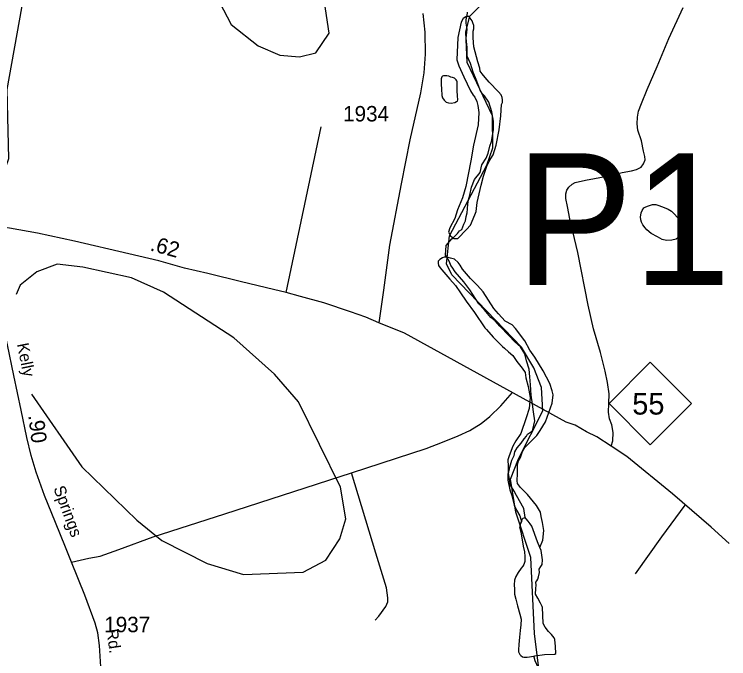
# Model space of a CAD drawing. Extents: x 2206922 to 2357709, y 510027 to 673830.
# Drawn here: x 2292836 to 2298613, y 527127 to 532338 of the extents above; entities that cross this region are included whole.
import ezdxf

# ---------------------------------------------------------------- set-up
doc = ezdxf.new("R2010")
doc.units = 0
for name, color, linetype in [('Exist Hydrographic Creek Single Shore', 7, 'Continuous'), ('Exist Hydrographic Misc Water Feature', 7, 'Continuous'), ('Exist Hydrographic Pond Under 1500 Sq Ft', 7, 'Continuous'), ('Exist Road Non-System Type 51', 7, 'Continuous'), ('Exist Road Primary NC Attributed', 7, 'Continuous'), ('Exist Road Primary NC Service Mileage Hundredths English Label', 7, 'Continuous'), ('Exist Road Primary NC Shield CELL', 7, 'Continuous'), ('Exist Road Primary NC Shield Number Label', 7, 'Continuous'), ('Exist Road Secondary Mileage Hundredths English Label', 7, 'Continuous'), ('Exist Road Secondary Structure Pipe Number Label', 7, 'Continuous'), ('Exist Road Secondary Type 51 Attributed', 7, 'Continuous'), ('Exist Road Secondary Type 51 Label', 7, 'Continuous'), ('Exist Road Secondary Type 51 Number Label', 7, 'Continuous')]:
    doc.layers.add(name, color=color, linetype=linetype)

msp = doc.modelspace()

# ---------------------------------------------------------------- linework, layer by layer
at = {"layer": 'Exist Hydrographic Creek Single Shore'}
msp.add_lwpolyline([(2297087.1, 526963.3), (2297042.2, 527331.5), (2297011.3, 527945.4), (2296891.1, 528311.9), (2296847.2, 528578.3), (2296912.2, 528744.3), (2297108.3, 529130.6), (2297098.2, 529321), (2297038.1, 529479.6), (2296937.3, 529645.7), (2296373.2, 530230.9), (2296331.1, 530320.3), (2296354.1, 530546.1), (2296656.1, 531117.2), (2296705.1, 531257.3), (2296703.1, 531516.4), (2296499.1, 531946.8), (2296488.2, 532196.3), (2296520.2, 532323.6), (2296603.2, 532407.1)], dxfattribs=at)
at = {"layer": 'Exist Hydrographic Misc Water Feature'}
for points in [[(2289423.1, 528967.3), (2289695, 529243.8), (2290226.1, 529397.1), (2290400.2, 529491.9), (2290491, 529624.6), (2290572, 529859.1), (2290654, 530001.7), (2290843.1, 530220.9), (2291782, 530444.7), (2292289.1, 530634.6), (2292545, 530793.4), (2292727.1, 530986.5), (2292792.1, 531172.1), (2292778.2, 531729.8), (2292897.1, 532389.9), (2292765.1, 533104.2), (2292770.2, 533494.4), (2292694.1, 533627.1), (2292357, 534007.8), (2292136.2, 534471.3), (2292040, 534912.7), (2292055.2, 535145.2), (2292243, 535446.4)], [(2296493.9, 532319.5), (2296499.5, 532347.6), (2296499.5, 532355.6)], [(2296493.9, 532319.5), (2296488, 532317.4), (2296465.8, 532303.2), (2296448.2, 532273.1), (2296421.3, 532150.9), (2296413.1, 531969), (2296431.6, 531921.1), (2296456.2, 531861.4), (2296470.3, 531831.6), (2296523.5, 531720.1), (2296545.6, 531684.4), (2296560, 531666.5), (2296576.2, 531632.6), (2296584.4, 531600.8), (2296593, 531542.9), (2296587.8, 531444.9), (2296549.5, 531278.7), (2296528.6, 531152.5), (2296486.8, 530944.2), (2296459.7, 530854), (2296418.5, 530757.7), (2296397.1, 530687.5), (2296358, 530611.2), (2296348.1, 530577.1), (2296364.3, 530547.4), (2296376.6, 530535.5), (2296384.6, 530531.5)], [(2296384.6, 530531.5), (2296392.6, 530525.6), (2296406.6, 530523.7), (2296422.6, 530525.9), (2296491.9, 530596.5), (2296525.7, 530632.8), (2296561, 530717.1), (2296570.6, 530743.1), (2296578, 530817.1), (2296610.4, 530957.4), (2296626, 531017.5), (2296627.8, 531021.5), (2296657.2, 531109.7), (2296676.6, 531149.9), (2296708.2, 531202.1), (2296733.4, 531280.4), (2296756.2, 531402.5), (2296769.1, 531516.5), (2296776.5, 531608.6), (2296782.2, 531624.6), (2296783.9, 531646.6), (2296781.6, 531664.6), (2296773.6, 531686.5), (2296751.5, 531710.3), (2296674.6, 531787.6), (2296642.4, 531827.2), (2296620.2, 531855), (2296603.8, 531878.8), (2296599.7, 531902.7), (2296583.1, 531954.5), (2296552.2, 532074.2), (2296547.4, 532146.1), (2296546.8, 532200.1), (2296550.7, 532220.1), (2296552.4, 532248.1), (2296544.2, 532268), (2296538.2, 532283.9), (2296521.8, 532305.8), (2296513.6, 532319.7), (2296493.9, 532319.5)], [(2296384.6, 530531.5), (2296418.5, 530565.8), (2296436.1, 530588), (2296453.9, 530598.2), (2296471.6, 530640.3), (2296483.5, 530666.4), (2296490.9, 530702.4), (2296496.6, 530732.5), (2296500.5, 530764.5), (2296504, 530802.4), (2296509.7, 530838.5), (2296519.4, 530874.6), (2296532.7, 530940.6), (2296558.1, 531000.9), (2296603.6, 531059.3), (2296617, 531121.3), (2296650.4, 531173.6), (2296668.2, 531215.8), (2296681.3, 531271.9), (2296695.1, 531310), (2296704.7, 531372), (2296710.1, 531404.1), (2296709.6, 531474), (2296696.9, 531549.9), (2296672.1, 531627.6), (2296637.7, 531677.2), (2296619.6, 531697), (2296603.4, 531724.9), (2296576.6, 531796.6), (2296545.8, 531870.2), (2296523.5, 531940), (2296496.8, 531997.7), (2296498.2, 532069.7), (2296489.4, 532145.5), (2296496.6, 532217.6), (2296490.4, 532265.5), (2296490.2, 532291.5), (2296493.9, 532319.5)], [(2296289.5, 531733.9), (2296293.8, 531682), (2296298.1, 531662), (2296312, 531642.2), (2296328.5, 531628.3), (2296346.5, 531620.5), (2296368.4, 531618.7), (2296398.4, 531625.1), (2296412.3, 531631.2), (2296420.1, 531635.2), (2296422.2, 531645.2), (2296419.9, 531679.2), (2296417.4, 531719.2), (2296417.2, 531757.1), (2296416.8, 531779.1), (2296416.8, 531791.1), (2296414.6, 531799), (2296408.6, 531809), (2296400.6, 531814.9), (2296394.5, 531820.8), (2296378.5, 531826.7), (2296366.4, 531830.6), (2296350.4, 531838.4), (2296332.3, 531840.3), (2296306.3, 531840.1), (2296298.3, 531838), (2296292.4, 531831.9), (2296286.6, 531815.9), (2296287.2, 531769.9), (2296289.5, 531733.9)], [(2298230.5, 530638.8), (2298236.7, 530612.9), (2298236.9, 530600.9), (2298233.2, 530578.8), (2298223.3, 530552.8), (2298209.4, 530536.6), (2298187.7, 530520.4), (2298151.8, 530512.1), (2298109.9, 530509.8), (2298073.7, 530517.4), (2298035.7, 530537), (2297985.5, 530566.5), (2297951.2, 530594.2), (2297936.9, 530610.1), (2297918.6, 530635.9), (2297908.6, 530655.8), (2297902.4, 530675.7), (2297898.1, 530699.7), (2297902, 530713.6), (2297905.9, 530731.7), (2297913.7, 530751.8), (2297925.4, 530771.8), (2297941.4, 530782), (2297965.2, 530790.2), (2297981.2, 530794.3), (2297997.2, 530798.5), (2298023.2, 530798.7), (2298047.2, 530793), (2298091.5, 530775.4), (2298123.5, 530761.7), (2298149.7, 530745.9), (2298173.7, 530722.2), (2298195.9, 530698.5), (2298214.1, 530672.6), (2298230.5, 530638.8)], [(2296334.2, 530373.2), (2296323.9, 530391), (2296327.2, 530469), (2296374.6, 530523.5), (2296384.6, 530531.5)], [(2296334.2, 530373.2), (2296328.2, 530373.1), (2296312.3, 530375), (2296298.1, 530368.9), (2296276.4, 530354.6), (2296264.5, 530340.5), (2296262.6, 530326.5), (2296264.9, 530306.5), (2296278.8, 530286.7), (2296293.2, 530270.8), (2296358, 530197.4), (2296404.1, 530144), (2296442.9, 530086.3), (2296489.4, 530018.8), (2296556.1, 529925.5), (2296639.3, 529802.3), (2296653.5, 529788.5), (2296708, 529727), (2296784.7, 529651.8), (2296798.8, 529637.9), (2296833.1, 529608.3), (2296867.3, 529578.6), (2296899.7, 529531), (2296942.2, 529477.4), (2296966.4, 529441.6), (2296970.9, 529399.7), (2296989.7, 529327.9), (2297006.4, 529240.1), (2296999.2, 529150.1), (2296976, 529075.9), (2296931.1, 528947.5), (2296891.7, 528889.2), (2296868.2, 528845.1), (2296837, 528766.8), (2296827.1, 528734.7), (2296829.6, 528684.8), (2296826.9, 528570.8), (2296843.3, 528493), (2296857.9, 528447.2), (2296876.8, 528369.4), (2296896.9, 528329.6), (2296923.5, 528283.9), (2296936, 528238.1)], [(2296965.8, 528268.3), (2296954.9, 528342.2), (2296897.9, 528447.6), (2296877.6, 528483.3), (2296847.2, 528531), (2296832.5, 528624.9), (2296844, 528674.9), (2296859.1, 528733.1), (2296877, 528771.2), (2296882.7, 528801.2), (2296902.4, 528833.4), (2296934, 528869.7), (2296959.6, 528903.9), (2296977.4, 528926.1), (2296985.2, 528942.1), (2297025, 528970.5), (2297044.1, 529050.6), (2297033.4, 529122.4), (2297026.9, 529186.3), (2297014.1, 529258.2), (2297009.4, 529342.1), (2297004.9, 529406), (2296998.2, 529467.9), (2296977.6, 529535.7), (2296963.1, 529591.5), (2296928.6, 529649.1), (2296884.1, 529688.7), (2296836, 529740.2), (2296761.1, 529817.4), (2296724.6, 529859.1), (2296688.3, 529886.8), (2296635.8, 529950.2), (2296591.7, 529995.8), (2296518.3, 530109), (2296469.9, 530174.5), (2296401.2, 530255.8), (2296376.8, 530293.6), (2296364.7, 530305.4), (2296354.5, 530335.3), (2296334.2, 530373.2)], [(2297085.7, 528027.5), (2297109.1, 528085.7), (2297118.5, 528163.8), (2297107.9, 528227.6), (2297097.4, 528277.5), (2297091.2, 528313.4), (2297058.6, 528367.1), (2296985.9, 528454.3), (2296929.5, 528511.8), (2296904.9, 528543.5), (2296903, 528565.5), (2296906.1, 528623.6), (2296905.7, 528693.5), (2296913.3, 528727.6), (2296928.8, 528753.7), (2296944.6, 528801.8), (2296964.1, 528833.9), (2297019.7, 528890.4), (2297061.1, 528932.8), (2297089, 528973.1), (2297130.2, 529041.3), (2297184.8, 529193.8), (2297194.2, 529261.9), (2297183.9, 529293.8), (2297165.3, 529351.5), (2297112.4, 529455), (2297045.5, 529566.3), (2297004.9, 529621.9), (2296964.1, 529697.5), (2296889.1, 529796.7), (2296861, 529826.4), (2296804.6, 529855.9), (2296752.1, 529915.3), (2296714, 529959), (2296626.6, 530094.1), (2296582.1, 530143.6), (2296525.7, 530201), (2296460.9, 530276.4), (2296440.6, 530310.2), (2296424.4, 530332), (2296394.1, 530357.7), (2296362.1, 530365.4), (2296334.2, 530373.2)], [(2296936, 528238.1), (2296929.9, 528222), (2296926.2, 528210), (2296922.1, 528193.9), (2296932.7, 528154), (2296951.6, 528038.3), (2296962.3, 527990.4), (2296964.5, 527954.5), (2296964.7, 527928.5), (2296962.9, 527912.5), (2296955.1, 527890.4), (2296949.1, 527876.3), (2296933.4, 527858.2), (2296909.8, 527824.1), (2296892.1, 527791.9), (2296880.5, 527761.8), (2296878.6, 527723.8), (2296879.2, 527689.8), (2296879.4, 527649.9), (2296891.9, 527608), (2296904.4, 527556.2), (2296922.9, 527486.3), (2296933.2, 527448.5), (2296931.7, 527402.5), (2296926.2, 527354.5), (2296920.6, 527300.5), (2296915.1, 527242.4), (2296911.6, 527200.4), (2296913.9, 527182.4), (2296923.9, 527162.5), (2296932.1, 527152.7), (2296944.2, 527142.8), (2296956.1, 527140.8), (2296984.2, 527141.1), (2297036.1, 527147.6)], [(2296965.8, 528268.3), (2296957.8, 528264.3), (2296947.7, 528260.1), (2296939.7, 528252.1), (2296936, 528238.1)], [(2297085.7, 528027.5), (2297065.4, 528071.3), (2297020.1, 528198.8), (2297005.9, 528216.7), (2296990, 528238.5), (2296975.6, 528258.4), (2296965.8, 528268.3)], [(2297036.1, 527147.6), (2297045.9, 527149.7), (2297123.9, 527160.4), (2297202, 527163.2), (2297207.9, 527163.2), (2297215.7, 527169.3), (2297213.3, 527225.2), (2297206.7, 527283.1), (2297200.7, 527295.1), (2297178.4, 527322.9), (2297156.2, 527346.6), (2297128, 527382.3), (2297115.6, 527406.2), (2297113.4, 527414.2), (2297106.4, 527542), (2297104.2, 527550.1), (2297091.9, 527575.9), (2297069.7, 527617.7), (2297051.5, 527649.5), (2297052.9, 527695.5), (2297054.7, 527721.5), (2297054.3, 527747.4), (2297062.3, 527757.5), (2297068.3, 527769.5), (2297075.9, 527789.6), (2297081.6, 527823.6), (2297079.4, 527851.6), (2297093.1, 527873.7), (2297105, 527889.8), (2297106.6, 527927.9), (2297100.5, 527965.7), (2297096, 528001.7), (2297085.7, 528027.5)], [(2297208.1, 526049.9), (2297205.9, 526075.8), (2297207.1, 526165.8), (2297208.5, 526249.8), (2297212, 526299.7), (2297198.9, 526403.6), (2297206.5, 526463.6), (2297205.9, 526503.6), (2297207.5, 526555.6), (2297209.2, 526587.6), (2297188.6, 526655.3), (2297165.9, 526739.1), (2297134.9, 526830.7), (2297108.5, 526892.5), (2297085.7, 526982.2), (2297070.9, 527056), (2297048.4, 527109.8), (2297040.2, 527139.6), (2297036.1, 527147.6)]]:
    msp.add_lwpolyline(points, dxfattribs=at)
at = {"layer": 'Exist Hydrographic Pond Under 1500 Sq Ft'}
for points in [[(2295141.2, 531993.8), (2295274.1, 532027.2), (2295381.1, 532185.8), (2295345.2, 532435.7), (2295076.2, 532733.1), (2294916.1, 532814.9), (2294792.2, 532824), (2294609.1, 532778.5), (2294485, 532610.4), (2294495.1, 532436.4), (2294589.2, 532254.2), (2294807.2, 532082.5), (2294982.1, 532006.9), (2295141.2, 531993.8)], [(2292976.1, 529266.3), (2293381, 528677.7), (2293827.2, 528248.9), (2294028.2, 528084.2), (2294396.2, 527896.4), (2294689.1, 527808.5), (2295172.2, 527828.3), (2295354.3, 527923), (2295469.1, 528097.8), (2295517.1, 528257.5), (2295473.2, 528514.3), (2295134.2, 529203.2), (2294940, 529426.8), (2294612.2, 529722), (2294043.1, 530090.9), (2293783.1, 530207.6), (2293391.1, 530294.2), (2293183.2, 530318.1), (2293017.1, 530255.9), (2292884.2, 530147), (2292852.2, 530072.2)]]:
    msp.add_lwpolyline(points, dxfattribs=at)
at = {"layer": 'Exist Road Non-System Type 51'}
msp.add_line((2295034, 530088.4), (2295317.6, 531428.9), dxfattribs=at)
for points in [[(2297661, 528846.6), (2297674.8, 528888.3), (2297677.7, 528957), (2297666.3, 529017.1), (2297649.1, 529065.7), (2297640.5, 529120.1), (2297643.4, 529191.6), (2297646.2, 529268.9), (2297631.9, 529360.5), (2297614.8, 529452), (2297574.7, 529603.7), (2297520.4, 529795.4), (2297477.5, 529987.2), (2297391.7, 530410.7), (2297328.8, 530682.6), (2297308.7, 530782.7), (2297294.4, 530848.5), (2297294.4, 530885.7), (2297303, 530914.4), (2297320.2, 530940.1), (2297345.9, 530963), (2297371.7, 530977.3), (2297454.6, 530997.3), (2297643.4, 531031.7), (2297752.1, 531057.4), (2297826.4, 531071.8), (2297866.5, 531083.2), (2297903.6, 531100.4), (2297923.7, 531129), (2297938, 531160.5), (2297935.1, 531189.1), (2297923.7, 531232), (2297906.5, 531315), (2297877.9, 531400.8), (2297872.2, 531452.4), (2297875, 531506.7), (2297883.6, 531555.4), (2297906.5, 531615.5), (2297952.3, 531729.9), (2298035.2, 531915.9), (2298129.6, 532142), (2298244, 532393.8)], [(2295561.8, 528630.7), (2296165.7, 528826.3), (2296297.3, 528877.8), (2296424.5, 528928.8), (2296518.2, 528973.5), (2296611.5, 529030.4), (2296681, 529085), (2296770.1, 529171.7), (2296863, 529278.6)], [(2293298.7, 527908.6), (2293437.2, 527940.4), (2293530, 527955.7), (2293681.3, 528011.7), (2293958.4, 528113.4), (2294539.5, 528299.4), (2295561.8, 528630.7)], [(2295755, 527439.3), (2295782.6, 527471.5), (2295839.8, 527549.9), (2295855.5, 527586.2), (2295855.2, 527620.2), (2295844.4, 527700), (2295757.9, 527981), (2295561.8, 528630.7)], [(2297859.4, 527814.5), (2298071.1, 528114.1), (2298259.8, 528369.7)]]:
    msp.add_lwpolyline(points, dxfattribs=at)
at = {"layer": 'Exist Road Primary NC Attributed'}
for points in [[(2295782.4, 529844.2), (2295679.3, 529887.6), (2295554.6, 529932.9), (2295337.7, 530003.4), (2295149.7, 530055.8), (2295034, 530088.4), (2294931, 530111.9), (2294674.3, 530175.2), (2294401.3, 530242.1), (2294211.5, 530285.5), (2294003.6, 530343.4), (2293761.4, 530401.3), (2293322.1, 530504.4), (2293023.8, 530567.7), (2292797.9, 530609.3), (2292618.9, 530634.6)], [(2298616.2, 528059.5), (2298469.6, 528190.4), (2298156.9, 528459.4), (2297789.5, 528761.6), (2297661, 528846.6), (2297545, 528921.7), (2297463.5, 528962.5), (2297370.4, 529014.9), (2297298.8, 529041.2), (2295990.3, 529759.2), (2295782.4, 529844.2)]]:
    msp.add_lwpolyline(points, dxfattribs=at)
at = {"layer": 'Exist Road Primary NC Shield CELL'}
msp.add_lwpolyline([(2297645.7, 529191), (2297978.7, 529524), (2298311.7, 529191), (2297978.7, 528858)], close=True, dxfattribs=at)
at = {"layer": 'Exist Road Secondary Type 51 Attributed'}
for points in [[(2296138.5, 532343.8), (2296156.6, 532191.9), (2296158.4, 532014.7), (2296147.5, 531864.5), (2296120.4, 531701.8), (2296033.6, 531323.7), (2295963.1, 530967.4), (2295871, 530471.8), (2295822.1, 530106.5), (2295782.4, 529844.2)], [(2293535.1, 527062.9), (2293524.9, 527234.6), (2293511, 527336.3), (2293490.6, 527415.2), (2293406.7, 527641.6), (2293298.7, 527908.6), (2293250.4, 528028.2), (2293170.3, 528229.2), (2293081.3, 528446.6), (2293012.7, 528634.9), (2292972, 528771), (2292937.7, 528916), (2292891.9, 529136), (2292830.9, 529417.1), (2292781.3, 529665.1), (2292723.7, 529927.4), (2292682.2, 530148.1), (2292656.9, 530352.5), (2292618.9, 530634.6)]]:
    msp.add_lwpolyline(points, dxfattribs=at)

# ---------------------------------------------------------------- texts
at = {"layer": 'Exist Road Primary NC Service Mileage Hundredths English Label'}
msp.add_text('.62', height=125, rotation=344.44214, dxfattribs=at).set_placement((2293927.6, 530429.5))
at = {"layer": 'Exist Road Primary NC Shield Number Label'}
msp.add_text('55', height=175, dxfattribs=at).set_placement((2297832.8, 529101.3))
at = {"layer": 'Exist Road Secondary Mileage Hundredths English Label'}
msp.add_text('.90', height=125, rotation=277.15276, dxfattribs=at).set_placement((2292948.1, 529094.3))
at = {"layer": 'Exist Road Secondary Structure Pipe Number Label'}
msp.add_text('P108', height=1066.27, dxfattribs=at).set_placement((2296887.1, 530147.6))
at = {"layer": 'Exist Road Secondary Type 51 Label'}
for s, rotation, p in [('Kelly', 281.35495, (2292856.7, 529670.9)), ('Springs', 290.14989, (2293150.9, 528505.8)), ('Rd.', 278.48227, (2293578.6, 527361.3))]:
    msp.add_text(s, height=95, rotation=rotation, dxfattribs=at).set_placement(p)
at = {"layer": 'Exist Road Secondary Type 51 Number Label'}
for s, p in [('1934', (2295494.3, 531471.1)), ('1937', (2293563, 527341.6))]:
    msp.add_text(s, height=125, dxfattribs=at).set_placement(p)

doc.saveas('drawing.dxf')
